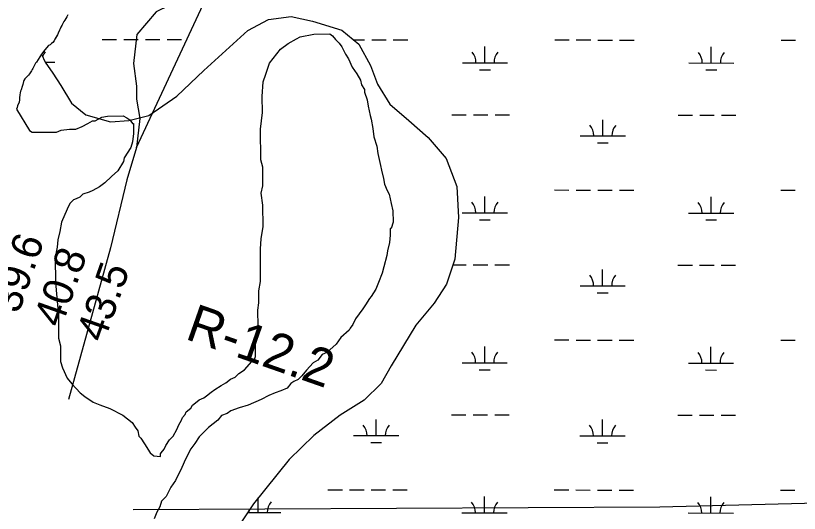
# Model space of a CAD drawing. Extents: x 3148686 to 3186545, y 916144 to 941516.
# Drawn here: x 3163467 to 3165206, y 935209 to 936312 of the extents above; entities that cross this region are included whole.
import ezdxf

# ---------------------------------------------------------------- set-up
doc = ezdxf.new("R2010")
doc.units = 0
for name, color, linetype in [('V-RIVR-RANG', 7, 'Continuous'), ('V-RIVR-RANG-IDEN', 7, 'Continuous'), ('V-SITE-VEGE', 7, 'Continuous'), ('V-TOPO-SHOR', 7, 'Continuous'), ('V-WETL-SWMP', 7, 'Continuous')]:
    doc.layers.add(name, color=color, linetype=linetype)

msp = doc.modelspace()

# ---------------------------------------------------------------- linework, layer by layer
at = {"layer": 'V-SITE-VEGE'}
for p, q in [((3163578.8, 936305.7), (3163576.5, 936302.4)), ((3163581, 936309.3), (3163578.8, 936305.7)), ((3163583.1, 936313.8), (3163581, 936309.3)), ((3163571.1, 936293.5), (3163564.4, 936280.3)), ((3163574.4, 936299.2), (3163571.1, 936293.5)), ((3163576.5, 936302.4), (3163574.4, 936299.2)), ((3163561.6, 936273.2), (3163560, 936269.6)), ((3163564.4, 936280.3), (3163561.6, 936273.2)), ((3164098.2, 936265.1), (3164129, 936271.4)), ((3164129, 936271.4), (3164164, 936271.6)), ((3164164, 936271.6), (3164170.2, 936267.5)), ((3163549.8, 936253.1), (3163547, 936250.2)), ((3163552.5, 936256.7), (3163549.8, 936253.1)), ((3163554.6, 936260.5), (3163552.5, 936256.7)), ((3163560, 936269.6), (3163554.6, 936260.5)), ((3164071.5, 936250.5), (3164090, 936260.9)), ((3164090, 936260.9), (3164098.2, 936265.1)), ((3164170.2, 936267.5), (3164176.5, 936259.3)), ((3164176.5, 936259.3), (3164184.8, 936251.1)), ((3163532.2, 936236.4), (3163525, 936226.5)), ((3163540.3, 936246.1), (3163532.2, 936236.4)), ((3163543.7, 936247.8), (3163540.3, 936246.1)), ((3163547, 936250.2), (3163543.7, 936247.8)), ((3164030.5, 936207), (3164055.1, 936238)), ((3164055.1, 936238), (3164071.5, 936250.5)), ((3164184.8, 936251.1), (3164191, 936242.9)), ((3164191, 936242.9), (3164199.3, 936226.5)), ((3163525, 936226.5), (3163513.5, 936209.4)), ((3164199.3, 936226.5), (3164205.6, 936216.2)), ((3163509.8, 936204.3), (3163507.1, 936198.3)), ((3163511.5, 936206.8), (3163509.8, 936204.3)), ((3163513.5, 936209.4), (3163511.5, 936206.8)), ((3164022.4, 936182.2), (3164030.5, 936207)), ((3164205.6, 936216.2), (3164213.9, 936197.8)), ((3163502.7, 936189.6), (3163498.1, 936183.3)), ((3163504.3, 936192.5), (3163502.7, 936189.6)), ((3163505.7, 936195.3), (3163504.3, 936192.5)), ((3163507.1, 936198.3), (3163505.7, 936195.3)), ((3164213.9, 936197.8), (3164224.3, 936183.4)), ((3164224.3, 936183.4), (3164232.6, 936169)), ((3163485.7, 936168.8), (3163484.8, 936165.9)), ((3163487.8, 936172), (3163485.7, 936168.8)), ((3163490.4, 936175.2), (3163487.8, 936172)), ((3163495.9, 936180.4), (3163490.4, 936175.2)), ((3163498.1, 936183.3), (3163495.9, 936180.4)), ((3164016.4, 936165.7), (3164022.4, 936182.2)), ((3164232.6, 936169), (3164234.7, 936158.8)), ((3163481.5, 936155.2), (3163479.5, 936148.1)), ((3163483, 936159.6), (3163481.5, 936155.2)), ((3163484.8, 936165.9), (3163483, 936159.6)), ((3164014.5, 936132.8), (3164016.4, 936165.7)), ((3164234.7, 936158.8), (3164241, 936148.5)), ((3163477, 936136.6), (3163476.2, 936129.8)), ((3163477.6, 936140.8), (3163477, 936136.6)), ((3163478.3, 936144.7), (3163477.6, 936140.8)), ((3163479.5, 936148.1), (3163478.3, 936144.7)), ((3164014.7, 936097.7), (3164014.5, 936132.8)), ((3164241, 936148.5), (3164241, 936142.3)), ((3164241, 936142.3), (3164247.3, 936125.9)), ((3163475, 936120.7), (3163471.5, 936112)), ((3163475.9, 936125.6), (3163475, 936120.7)), ((3163476.2, 936129.8), (3163475.9, 936125.6)), ((3164247.3, 936125.9), (3164249.4, 936111.5)), ((3163470.4, 936108.4), (3163469.5, 936104.8)), ((3163469.5, 936104.8), (3163498, 936057.7)), ((3163471.5, 936112), (3163470.4, 936108.4)), ((3164010.8, 936060.7), (3164014.7, 936097.7)), ((3164249.4, 936111.5), (3164253.7, 936090.9)), ((3163627.6, 936072.9), (3163637.9, 936079.1)), ((3163637.9, 936079.1), (3163644.1, 936079.1)), ((3163644.1, 936079.1), (3163658.5, 936087.4)), ((3163658.5, 936087.4), (3163670.8, 936089.6)), ((3163670.8, 936089.6), (3163705.8, 936089.8)), ((3163705.8, 936089.8), (3163714.1, 936085.7)), ((3163714.1, 936085.7), (3163720.3, 936081.6)), ((3163720.3, 936081.6), (3163726.5, 936073.4)), ((3164253.7, 936090.9), (3164255.8, 936082.7)), ((3164255.8, 936082.7), (3164260, 936062.1)), ((3163600.9, 936060.3), (3163615.3, 936066.6)), ((3163615.3, 936066.6), (3163627.6, 936072.9)), ((3163726.5, 936073.4), (3163728.6, 936073.4)), ((3163728.6, 936073.4), (3163728.7, 936050.8)), ((3164260, 936062.1), (3164262.2, 936043.6)), ((3163498, 936057.7), (3163504.2, 936053.6)), ((3163504.2, 936053.6), (3163557.7, 936053.9)), ((3163557.7, 936053.9), (3163568, 936058.1)), ((3163568, 936058.1), (3163586.5, 936060.3)), ((3163586.5, 936060.3), (3163600.9, 936060.3)), ((3163728.7, 936050.8), (3163726.7, 936032.2)), ((3164011.2, 935992.7), (3164010.8, 936060.7)), ((3163726.7, 936032.2), (3163722.7, 936019.9)), ((3164262.2, 936043.6), (3164268.5, 936023)), ((3163722.7, 936019.9), (3163708.4, 935997.1)), ((3164268.5, 936023), (3164270.6, 936006.5)), ((3163708.4, 935997.1), (3163706.4, 935988.9)), ((3164015.4, 935976.2), (3164011.2, 935992.7)), ((3164270.6, 936006.5), (3164276.9, 935979.8)), ((3163706.4, 935988.9), (3163694.2, 935968.2)), ((3164015.6, 935935), (3164015.4, 935976.2)), ((3164276.9, 935979.8), (3164279.1, 935969.5)), ((3163694.2, 935968.2), (3163679.8, 935955.8)), ((3164279.1, 935969.5), (3164283.3, 935951)), ((3163665.5, 935941.3), (3163653.2, 935932.9)), ((3163679.8, 935955.8), (3163665.5, 935941.3)), ((3164283.3, 935951), (3164285.4, 935938.7)), ((3163638.8, 935924.6), (3163630.6, 935920.5)), ((3163653.2, 935932.9), (3163638.8, 935924.6)), ((3164011.6, 935918.5), (3164015.6, 935935)), ((3164285.4, 935938.7), (3164291.7, 935924.3)), ((3164291.7, 935924.3), (3164295.9, 935916.1)), ((3163601.8, 935905.9), (3163595.7, 935903.8)), ((3163610, 935910), (3163601.8, 935905.9)), ((3163616.2, 935916.3), (3163610, 935910)), ((3163630.6, 935920.5), (3163616.2, 935916.3)), ((3164015.9, 935891.8), (3164011.6, 935918.5)), ((3164295.9, 935916.1), (3164300.1, 935895.5)), ((3163587.5, 935895.5), (3163581.4, 935883.1)), ((3163595.7, 935903.8), (3163587.5, 935895.5)), ((3164016.2, 935844.4), (3164015.9, 935891.8)), ((3164300.1, 935895.5), (3164304.3, 935879.1)), ((3163581.4, 935883.1), (3163569.2, 935854.2)), ((3164304.3, 935879.1), (3164304.5, 935854.3)), ((3163569.2, 935854.2), (3163565.2, 935833.6)), ((3164304.5, 935854.3), (3164300.4, 935839.9)), ((3164012.2, 935817.6), (3164016.2, 935844.4)), ((3164300.4, 935839.9), (3164298.4, 935839.9)), ((3164298.4, 935839.9), (3164298.4, 935825.5)), ((3163565.2, 935833.6), (3163561.2, 935815)), ((3164298.4, 935825.5), (3164296.5, 935809)), ((3163561.2, 935815), (3163559.2, 935798.5)), ((3164010.3, 935795), (3164012.2, 935817.6)), ((3164296.5, 935809), (3164292.5, 935790.4)), ((3163559.2, 935798.5), (3163555.2, 935775.8)), ((3164010.7, 935722.9), (3164010.3, 935795)), ((3164292.5, 935790.4), (3164290.5, 935780.1)), ((3163555.2, 935775.8), (3163555.5, 935720.2)), ((3164290.5, 935780.1), (3164284.4, 935755.4)), ((3164284.4, 935755.4), (3164280.4, 935740.9)), ((3164280.4, 935740.9), (3164272.3, 935720.3)), ((3163555.5, 935720.2), (3163562.1, 935646.1)), ((3164006.7, 935702.3), (3164010.7, 935722.9)), ((3164272.3, 935720.3), (3164266.2, 935705.8)), ((3164006.8, 935675.5), (3164006.7, 935702.3)), ((3164266.2, 935705.8), (3164256, 935689.3)), ((3164251.9, 935685.1), (3164243.7, 935670.7)), ((3164256, 935689.3), (3164251.9, 935685.1)), ((3164004.9, 935659), (3164006.8, 935675.5)), ((3164237.6, 935662.4), (3164221.3, 935639.7)), ((3164243.7, 935670.7), (3164237.6, 935662.4)), ((3163562.1, 935646.1), (3163562.4, 935596.7)), ((3164005.1, 935624), (3164004.9, 935659)), ((3164215.1, 935627.3), (3164209, 935619)), ((3164221.3, 935639.7), (3164215.1, 935627.3)), ((3164003.1, 935603.4), (3164005.1, 935624)), ((3164207, 935614.9), (3164188.5, 935598.3)), ((3164209, 935619), (3164207, 935614.9)), ((3163562.4, 935596.7), (3163566.6, 935580.3)), ((3163999.1, 935588.9), (3164003.1, 935603.4)), ((3164188.5, 935598.3), (3164178.3, 935583.8)), ((3163566.6, 935580.3), (3163566.9, 935545.2)), ((3163999.3, 935556), (3163999.1, 935588.9)), ((3164178.3, 935583.8), (3164157.8, 935565.1)), ((3164147.6, 935561), (3164137.3, 935548.5)), ((3164157.8, 935565.1), (3164147.6, 935561)), ((3163566.9, 935545.2), (3163571.1, 935530.9)), ((3163974.8, 935527), (3163991.1, 935545.6)), ((3163991.1, 935545.6), (3163997.3, 935547.7)), ((3163997.3, 935549.8), (3163999.3, 935556)), ((3163997.3, 935547.7), (3163997.3, 935549.8)), ((3164127.1, 935542.3), (3164112.8, 935525.8)), ((3164137.3, 935548.5), (3164127.1, 935542.3)), ((3163571.1, 935530.9), (3163581.5, 935508.3)), ((3163962.4, 935518.7), (3163974.8, 935527)), ((3164112.8, 935525.8), (3164102.5, 935513.3)), ((3163581.5, 935508.3), (3163591.9, 935496)), ((3163933.7, 935497.9), (3163944, 935506.2)), ((3163944, 935506.2), (3163954.3, 935510.4)), ((3163954.3, 935510.4), (3163962.4, 935518.7)), ((3164102.5, 935513.3), (3164094.3, 935505.1)), ((3163591.9, 935496), (3163610.5, 935475.5)), ((3163909.1, 935483.4), (3163923.5, 935491.7)), ((3163923.5, 935491.7), (3163933.7, 935497.9)), ((3164077.9, 935496.7), (3164069.7, 935486.4)), ((3164084.1, 935500.9), (3164077.9, 935496.7)), ((3164094.3, 935505.1), (3164084.1, 935500.9)), ((3163610.5, 935475.5), (3163620.9, 935467.3)), ((3163890.6, 935468.9), (3163900.9, 935477.2)), ((3163900.9, 935477.2), (3163909.1, 935483.4)), ((3164043, 935475.9), (3164028.6, 935469.7)), ((3164055.4, 935480.1), (3164043, 935475.9)), ((3164069.7, 935486.4), (3164055.4, 935480.1)), ((3163620.9, 935467.3), (3163639.5, 935455)), ((3163639.5, 935455), (3163653.9, 935448.9)), ((3163859.9, 935448.1), (3163870.1, 935456.4)), ((3163870.1, 935456.4), (3163874.2, 935460.5)), ((3163874.2, 935460.5), (3163884.5, 935464.7)), ((3163884.5, 935464.7), (3163890.6, 935468.9)), ((3164012.2, 935461.3), (3163983.4, 935448.8)), ((3164028.6, 935469.7), (3164012.2, 935461.3)), ((3163653.9, 935448.9), (3163676.6, 935440.8)), ((3163676.6, 935440.8), (3163705.5, 935426.6)), ((3163845.5, 935433.6), (3163855.8, 935441.9)), ((3163855.8, 935441.9), (3163859.9, 935448.1)), ((3163944.4, 935436.2), (3163936.2, 935430)), ((3163962.9, 935442.5), (3163944.4, 935436.2)), ((3163983.4, 935448.8), (3163962.9, 935442.5)), ((3163705.5, 935426.6), (3163726.2, 935410.2)), ((3163835.4, 935415), (3163837.4, 935421.2)), ((3163837.4, 935421.2), (3163843.5, 935427.4)), ((3163843.5, 935427.4), (3163845.5, 935433.6)), ((3163923.9, 935425.8), (3163915.7, 935415.5)), ((3163936.2, 935430), (3163923.9, 935425.8)), ((3163726.2, 935410.2), (3163732.5, 935400)), ((3163825.2, 935394.3), (3163829.2, 935404.7)), ((3163829.2, 935404.7), (3163835.4, 935415)), ((3163915.7, 935415.5), (3163895.2, 935398.9)), ((3163732.5, 935400), (3163738.7, 935391.8)), ((3163738.7, 935391.8), (3163740.8, 935379.4)), ((3163817, 935379.9), (3163825.2, 935394.3)), ((3163895.2, 935398.9), (3163874.7, 935378.1)), ((3163740.8, 935379.4), (3163745, 935375.3)), ((3163745, 935375.3), (3163753.3, 935363)), ((3163800.7, 935359.2), (3163808.8, 935371.6)), ((3163808.8, 935371.6), (3163817, 935379.9)), ((3163874.7, 935378.1), (3163864.5, 935363.7)), ((3163753.3, 935363), (3163765.7, 935342.5)), ((3163790.5, 935342.6), (3163796.6, 935350.9)), ((3163796.6, 935350.9), (3163800.7, 935359.2)), ((3163856.3, 935351.3), (3163844.1, 935328.5)), ((3163864.5, 935363.7), (3163856.3, 935351.3)), ((3163765.7, 935342.5), (3163774, 935336.4)), ((3163774, 935336.4), (3163788.5, 935334.4)), ((3163788.4, 935340.6), (3163790.5, 935342.6)), ((3163788.5, 935334.4), (3163788.4, 935340.6)), ((3163844.1, 935328.5), (3163836, 935310)), ((3163836, 935310), (3163821.7, 935281)), ((3163821.7, 935281), (3163811.5, 935266.6)), ((3163811.5, 935266.6), (3163801.3, 935245.9)), ((3163801.3, 935245.9), (3163791.1, 935235.5)), ((3163791.1, 935235.5), (3163787, 935223.2)), ((3163780.9, 935210.8), (3163774.8, 935196.3)), ((3163787, 935223.2), (3163780.9, 935210.8))]:
    msp.add_line(p, q, dxfattribs=at)
at = {"layer": 'V-TOPO-SHOR'}
for points in [[(3163923.5, 937352.5), (3163923.4, 937288), (3163923.3, 937216.3), (3163916.1, 937151.8), (3163894.5, 937080.1), (3163872.9, 937008.5), (3163851.1, 936743.3), (3163836.6, 936571.3), (3163836.5, 936471), (3163829.3, 936385), (3163807.7, 936334.9), (3163779, 936320.6), (3163736, 936270.4), (3163728.7, 936205.9), (3163735.8, 936155.8), (3163735.8, 936127.1), (3163742.9, 936084.1), (3163735.7, 936019.6), (3163714.1, 935947.9), (3163678.1, 935797.5), (3163584.6, 935460.7)], [(3163735.7, 936019.6), (3164015.9, 936621.3), (3164059, 936714.5), (3164109.2, 936814.7), (3164130.9, 936950.9), (3164152.6, 937144.4), (3164174.3, 937316.4)], [(3163727.7, 935216.9), (3164895.9, 935222.8), (3165713, 935243.5), (3165756.2, 935422.6)]]:
    msp.add_lwpolyline(points, dxfattribs=at)
at = {"layer": 'V-WETL-SWMP'}
for p, q in [((3163578.8, 936305.7), (3163576.5, 936302.4)), ((3163578.8, 936305.7), (3163576.5, 936302.4)), ((3163581, 936309.3), (3163578.8, 936305.7)), ((3163581, 936309.3), (3163578.8, 936305.7)), ((3163583.1, 936313.8), (3163581, 936309.3)), ((3163583.1, 936313.8), (3163581, 936309.3)), ((3164028.3, 936304.1), (3164078.7, 936310.7)), ((3164028.3, 936304.1), (3164078.7, 936310.7)), ((3164078.7, 936310.7), (3164125.7, 936300.2)), ((3164078.7, 936310.7), (3164125.7, 936300.2)), ((3163569.6, 936290.4), (3163567.6, 936286.5)), ((3163569.6, 936290.4), (3163567.6, 936286.5)), ((3163571.1, 936293.5), (3163569.6, 936290.4)), ((3163571.1, 936293.5), (3163569.6, 936290.4)), ((3163572.7, 936296.3), (3163571.1, 936293.5)), ((3163572.7, 936296.3), (3163571.1, 936293.5)), ((3163574.4, 936299.2), (3163572.7, 936296.3)), ((3163574.4, 936299.2), (3163572.7, 936296.3)), ((3163576.5, 936302.4), (3163574.4, 936299.2)), ((3163576.5, 936302.4), (3163574.4, 936299.2)), ((3163982.3, 936279.1), (3164028.3, 936304.1)), ((3163982.3, 936279.1), (3164028.3, 936304.1)), ((3164125.7, 936300.2), (3164190.7, 936279.8)), ((3164125.7, 936300.2), (3164190.7, 936279.8)), ((3163561.6, 936273.2), (3163560, 936269.6)), ((3163561.6, 936273.2), (3163560, 936269.6)), ((3163563, 936276.8), (3163561.6, 936273.2)), ((3163563, 936276.8), (3163561.6, 936273.2)), ((3163564.4, 936280.3), (3163563, 936276.8)), ((3163564.4, 936280.3), (3163563, 936276.8)), ((3163565.8, 936283.2), (3163564.4, 936280.3)), ((3163565.8, 936283.2), (3163564.4, 936280.3)), ((3163567.6, 936286.5), (3163565.8, 936283.2)), ((3163567.6, 936286.5), (3163565.8, 936283.2)), ((3163884.6, 936190.7), (3163982.3, 936279.1)), ((3163884.6, 936190.7), (3163982.3, 936279.1)), ((3164190.7, 936279.8), (3164228.8, 936249)), ((3164190.7, 936279.8), (3164228.8, 936249)), ((3163549.8, 936253.1), (3163547, 936250.2)), ((3163549.8, 936253.1), (3163547, 936250.2)), ((3163552.5, 936256.7), (3163549.8, 936253.1)), ((3163552.5, 936256.7), (3163549.8, 936253.1)), ((3163554.6, 936260.5), (3163552.5, 936256.7)), ((3163554.6, 936260.5), (3163552.5, 936256.7)), ((3163556.2, 936263.1), (3163554.6, 936260.5)), ((3163556.2, 936263.1), (3163554.6, 936260.5)), ((3163558.2, 936266.5), (3163556.2, 936263.1)), ((3163558.2, 936266.5), (3163556.2, 936263.1)), ((3163560, 936269.6), (3163558.2, 936266.5)), ((3163560, 936269.6), (3163558.2, 936266.5)), ((3163659.2, 936259.4), (3163691.2, 936259.4)), ((3163707.2, 936259.4), (3163739.2, 936259.3)), ((3163755.2, 936259.3), (3163787.2, 936259.3)), ((3163803.2, 936259.3), (3163835.2, 936259.2)), ((3164216.7, 936258.8), (3164241.1, 936258.8)), ((3164257.1, 936258.8), (3164289.1, 936258.7)), ((3164305.1, 936258.7), (3164337.1, 936258.7)), ((3164663, 936258.3), (3164695, 936258.3)), ((3164711, 936258.3), (3164743, 936258.3)), ((3164759, 936258.2), (3164791, 936258.2)), ((3164807, 936258.2), (3164839, 936258.2)), ((3165165, 936257.8), (3165197, 936257.8)), ((3163532.2, 936236.4), (3163525, 936226.5)), ((3163532.2, 936236.4), (3163525, 936226.5)), ((3163540.3, 936246.1), (3163532.2, 936236.4)), ((3163540.3, 936246.1), (3163532.2, 936236.4)), ((3163543.7, 936247.8), (3163540.3, 936246.1)), ((3163543.7, 936247.8), (3163540.3, 936246.1)), ((3163547, 936250.2), (3163543.7, 936247.8)), ((3163547, 936250.2), (3163543.7, 936247.8)), ((3164228.8, 936249), (3164254.4, 936202.1)), ((3164228.8, 936249), (3164254.4, 936202.1)), ((3164508.4, 936207.8), (3164508.4, 936243.8)), ((3165010.3, 936207.2), (3165010.3, 936243.2)), ((3163525, 936226.5), (3163533.2, 936209.1)), ((3163525, 936226.5), (3163533.2, 936209.1)), ((3163533.2, 936209.1), (3163550.1, 936184.9)), ((3163533.2, 936209.1), (3163550.1, 936184.9)), ((3163533.4, 936208.8), (3163554.6, 936208.8)), ((3164254.4, 936202.1), (3164270.2, 936160.4)), ((3164254.4, 936202.1), (3164270.2, 936160.4)), ((3164458.4, 936207.8), (3164558.4, 936207.7)), ((3164960.3, 936207.3), (3165060.3, 936207.2)), ((3163550.1, 936184.9), (3163567.4, 936157.1)), ((3163550.1, 936184.9), (3163567.4, 936157.1)), ((3163825, 936133.8), (3163884.6, 936190.7)), ((3163825, 936133.8), (3163884.6, 936190.7)), ((3164496.4, 936192.3), (3164520.4, 936192.3)), ((3164998.3, 936191.8), (3165022.3, 936191.8)), ((3163567.4, 936157.1), (3163591.6, 936118.5)), ((3163567.4, 936157.1), (3163591.6, 936118.5)), ((3164270.2, 936160.4), (3164297.1, 936116.3)), ((3164270.2, 936160.4), (3164297.1, 936116.3)), ((3163762.8, 936090.9), (3163825, 936133.8)), ((3163762.8, 936090.9), (3163825, 936133.8)), ((3163591.6, 936118.5), (3163622.8, 936092)), ((3163591.6, 936118.5), (3163622.8, 936092)), ((3164297.1, 936116.3), (3164339.4, 936080)), ((3164297.1, 936116.3), (3164339.4, 936080)), ((3163622.8, 936092), (3163677.7, 936076.7)), ((3163622.8, 936092), (3163677.7, 936076.7)), ((3163677.7, 936076.7), (3163718.8, 936079.7)), ((3163677.7, 936076.7), (3163718.8, 936079.7)), ((3163718.8, 936079.7), (3163762.8, 936090.9)), ((3163718.8, 936079.7), (3163762.8, 936090.9)), ((3164339.4, 936080), (3164382.5, 936041.7)), ((3164339.4, 936080), (3164382.5, 936041.7)), ((3164434.9, 936092.4), (3164466.9, 936092.4)), ((3164482.9, 936092.4), (3164514.9, 936092.3)), ((3164530.9, 936092.3), (3164562.9, 936092.3)), ((3164769.7, 936045.6), (3164769.7, 936081.6)), ((3164936.8, 936091.9), (3164968.8, 936091.8)), ((3164984.8, 936091.8), (3165016.8, 936091.8)), ((3165032.8, 936091.8), (3165064.8, 936091.7)), ((3164719.7, 936045.7), (3164819.7, 936045.6)), ((3164382.5, 936041.7), (3164422.3, 935995.7)), ((3164382.5, 936041.7), (3164422.3, 935995.7)), ((3164757.6, 936030.2), (3164781.6, 936030.2)), ((3164422.3, 935995.7), (3164446.3, 935933.6)), ((3164422.3, 935995.7), (3164446.3, 935933.6)), ((3164446.3, 935933.6), (3164450, 935864.7)), ((3164446.3, 935933.6), (3164450, 935864.7)), ((3164662.7, 935925.7), (3164694.7, 935925.6)), ((3164710.7, 935925.6), (3164742.7, 935925.6)), ((3164758.7, 935925.6), (3164790.7, 935925.5)), ((3164806.7, 935925.5), (3164838.7, 935925.5)), ((3165164.6, 935925.1), (3165196.6, 935925.1)), ((3164508, 935875.1), (3164508.1, 935911.1)), ((3165010, 935874.6), (3165010, 935910.6)), ((3164458, 935875.1), (3164558, 935875)), ((3164960, 935874.6), (3165060, 935874.5)), ((3164450, 935864.7), (3164441.4, 935771.9)), ((3164450, 935864.7), (3164441.4, 935771.9)), ((3164496, 935859.7), (3164520, 935859.6)), ((3164997.9, 935859.1), (3165021.9, 935859.1)), ((3164441.4, 935771.9), (3164422.9, 935717.1)), ((3164441.4, 935771.9), (3164422.9, 935717.1)), ((3164437.3, 935759.7), (3164466.5, 935759.7)), ((3164482.5, 935759.7), (3164514.5, 935759.7)), ((3164530.5, 935759.6), (3164562.5, 935759.6)), ((3164769.3, 935713), (3164769.4, 935749)), ((3164936.4, 935759.2), (3164968.4, 935759.2)), ((3164984.4, 935759.2), (3165016.4, 935759.1)), ((3165032.4, 935759.1), (3165064.4, 935759.1)), ((3164422.9, 935717.1), (3164395.4, 935674.3)), ((3164422.9, 935717.1), (3164395.4, 935674.3)), ((3164719.3, 935713), (3164819.3, 935712.9)), ((3164757.3, 935697.5), (3164781.3, 935697.5)), ((3164395.4, 935674.3), (3164354.8, 935626.1)), ((3164395.4, 935674.3), (3164354.8, 935626.1)), ((3164354.8, 935626.1), (3164300.5, 935536)), ((3164354.8, 935626.1), (3164300.5, 935536)), ((3164335, 935593.3), (3164336.4, 935593.3)), ((3164662.3, 935593), (3164694.3, 935593)), ((3164710.3, 935592.9), (3164742.3, 935592.9)), ((3164758.3, 935592.9), (3164790.3, 935592.9)), ((3164806.3, 935592.8), (3164838.3, 935592.8)), ((3165164.3, 935592.5), (3165196.3, 935592.4)), ((3164507.7, 935542.4), (3164507.7, 935578.4)), ((3165009.6, 935541.9), (3165009.6, 935577.9)), ((3164457.7, 935542.5), (3164557.7, 935542.4)), ((3164959.6, 935541.9), (3165059.6, 935541.8)), ((3164300.5, 935536), (3164278, 935496.4)), ((3164300.5, 935536), (3164278, 935496.4)), ((3164495.7, 935527), (3164519.7, 935527)), ((3164997.6, 935526.5), (3165021.6, 935526.4)), ((3164278, 935496.4), (3164240.3, 935459.3)), ((3164278, 935496.4), (3164240.3, 935459.3)), ((3164240.3, 935459.3), (3164186.9, 935426)), ((3164240.3, 935459.3), (3164186.9, 935426)), ((3164186.9, 935426), (3164128.8, 935381.1)), ((3164186.9, 935426), (3164128.8, 935381.1)), ((3164434.2, 935427.1), (3164466.2, 935427)), ((3164482.2, 935427), (3164514.2, 935427)), ((3164530.2, 935427), (3164562.2, 935426.9)), ((3164936.1, 935426.5), (3164968.1, 935426.5)), ((3164984.1, 935426.5), (3165016.1, 935426.4)), ((3165032.1, 935426.4), (3165064.1, 935426.4)), ((3164267.1, 935380.8), (3164267.1, 935416.8)), ((3164769, 935380.3), (3164769, 935416.3)), ((3164128.8, 935381.1), (3164074.3, 935328)), ((3164128.8, 935381.1), (3164074.3, 935328)), ((3164217.1, 935380.9), (3164317.1, 935380.8)), ((3164719, 935380.3), (3164819, 935380.2)), ((3164255, 935365.4), (3164279, 935365.4)), ((3164756.9, 935364.9), (3164780.9, 935364.8)), ((3164074.3, 935328), (3163994.6, 935229.7)), ((3164074.3, 935328), (3163994.6, 935229.7)), ((3164160.1, 935260.8), (3164192.1, 935260.8)), ((3164208.1, 935260.8), (3164240.1, 935260.8)), ((3164256.1, 935260.7), (3164288.1, 935260.7)), ((3164304.1, 935260.7), (3164336.1, 935260.7)), ((3164507.3, 935209.7), (3164507.4, 935245.7)), ((3164662, 935260.3), (3164694, 935260.3)), ((3164710, 935260.3), (3164742, 935260.2)), ((3164758, 935260.2), (3164790, 935260.2)), ((3164806, 935260.2), (3164838, 935260.1)), ((3165009.3, 935209.2), (3165009.3, 935245.2)), ((3165163.9, 935259.8), (3165195.9, 935259.8)), ((3163994.6, 935229.7), (3163951.5, 935164.9)), ((3163994.6, 935229.7), (3163951.5, 935164.9)), ((3164005.4, 935210.3), (3164005.5, 935243.1)), ((3163981.7, 935210.3), (3164055.4, 935210.2)), ((3164457.3, 935209.8), (3164557.3, 935209.7)), ((3164959.3, 935209.3), (3165059.3, 935209.2))]:
    msp.add_line(p, q, dxfattribs=at)
for centre, start, end in [((3163559.8, 936209.2), 139.1678, 158.4176), ((3164453.2, 936208.3), 359.1678, 40.7115), ((3164563.6, 936208.2), 139.1678, 180.7115), ((3164955.1, 936207.8), 359.1678, 40.7115), ((3165065.6, 936207.7), 139.1678, 180.7115), ((3164714.4, 936046.2), 359.1678, 40.7115), ((3164824.9, 936046), 139.1678, 180.7115), ((3164452.8, 935875.6), 359.1678, 40.7115), ((3164563.3, 935875.5), 139.1678, 180.7115), ((3164954.7, 935875.1), 359.1678, 40.7115), ((3165065.2, 935875), 139.1678, 180.7115), ((3164714.1, 935713.5), 359.1678, 40.7115), ((3164824.6, 935713.4), 139.1678, 180.7115), ((3164452.5, 935542.9), 359.1678, 40.7115), ((3164562.9, 935542.8), 139.1678, 180.7115), ((3164954.4, 935542.4), 359.1678, 40.7115), ((3165064.9, 935542.3), 139.1678, 180.7115), ((3164211.8, 935381.3), 359.1678, 40.7115), ((3164322.3, 935381.2), 139.1678, 180.7115), ((3164713.7, 935380.8), 359.1678, 40.7115), ((3164824.2, 935380.7), 139.1678, 180.7115), ((3164060.7, 935210.7), 139.1678, 180.7115), ((3164452.1, 935210.3), 359.1678, 40.7115), ((3164562.6, 935210.2), 139.1678, 180.7115), ((3164954, 935209.7), 359.1678, 40.7115), ((3165064.5, 935209.6), 139.1678, 180.7115), ((3163950.2, 935210.8), 359.1678, 7.6381)]:
    msp.add_arc(centre, 35.2, start, end, dxfattribs=at)

# ---------------------------------------------------------------- texts
at = {"layer": 'V-RIVR-RANG'}
for s, p in [('39.6', (3163473.9, 935649.3)), ('40.8', (3163568.9, 935618.1)), ('43.5', (3163663.3, 935585.2))]:
    msp.add_text(s, height=67, rotation=70.6283, dxfattribs=at).set_placement(p)
at = {"layer": 'V-RIVR-RANG-IDEN'}
msp.add_text('R-12.2', height=83, rotation=340.6931, dxfattribs=at).set_placement((3163840.9, 935596.1))

doc.saveas('drawing.dxf')
